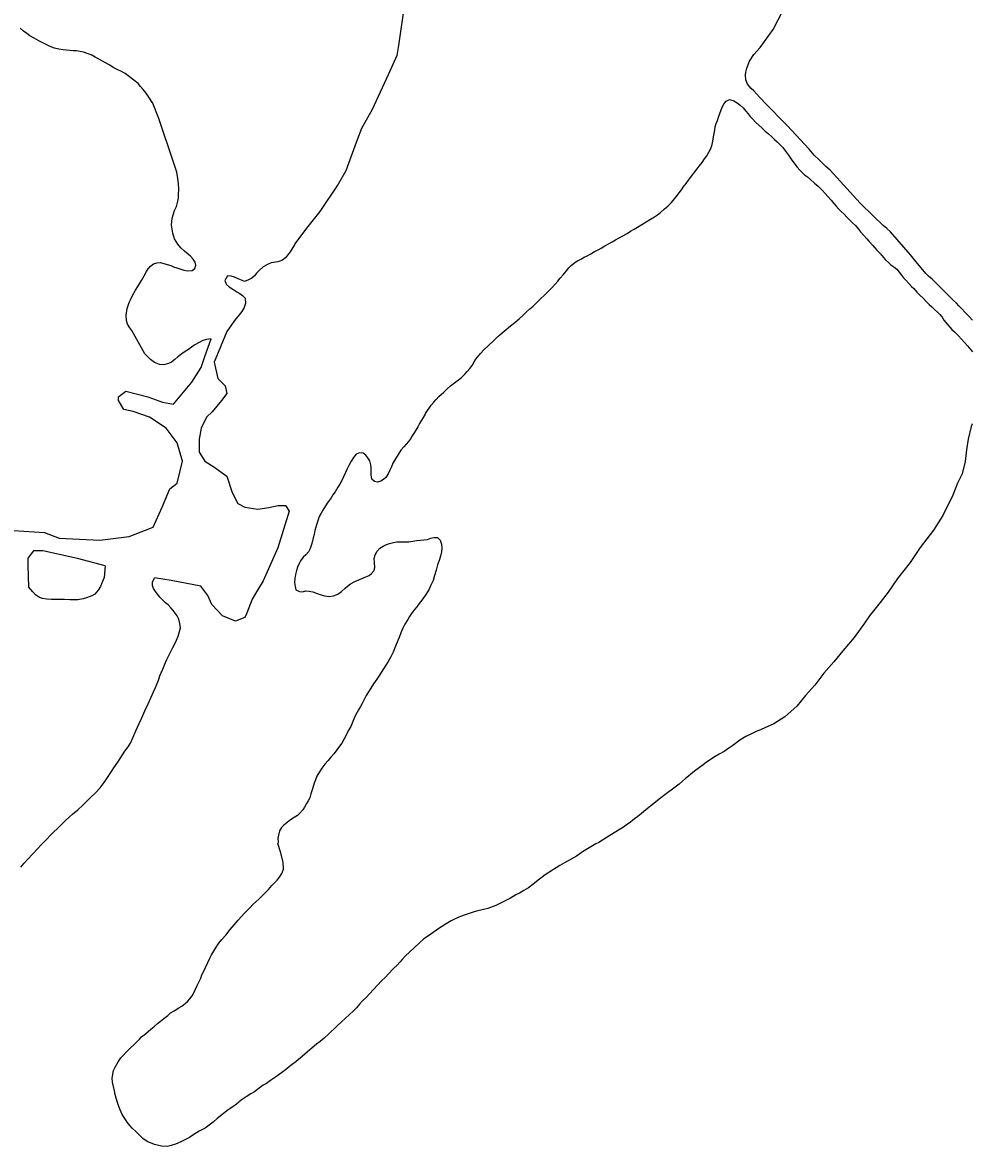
# Model space of a CAD drawing. Extents: x 3172297 to 3210190, y 958463 to 983887.
# Drawn here: x 3206946 to 3207848, y 972865 to 973932 of the extents above; entities that cross this region are included whole.
import ezdxf

# ---------------------------------------------------------------- set-up
doc = ezdxf.new("R2010")
doc.units = 0
doc.layers.add('V-TOPO-SHOR', color=7, linetype='Continuous')

msp = doc.modelspace()

# ---------------------------------------------------------------- linework, layer by layer
at = {"layer": 'V-TOPO-SHOR'}
for points in [[(3207637.5, 973869.6), (3207634.1, 973873.6), (3207632.4, 973877.7), (3207632.1, 973882), (3207632.6, 973884.9), (3207633.6, 973888.7), (3207635.9, 973895.4), (3207640.1, 973901.9), (3207646, 973908.4), (3207658.6, 973925.4), (3207667.6, 973943.3), (3207678.2, 973965), (3207686.6, 973983.5), (3207689.2, 973991.1), (3207691.1, 973998.1), (3207694, 974005.1), (3207702, 974019.5), (3207710.5, 974033.6), (3207729.4, 974070.2)], [(3207308.5, 973947.7), (3207303.1, 973910.4), (3207301.5, 973900.9), (3207293.2, 973882.4), (3207277.9, 973849.7), (3207268, 973831.5), (3207263.7, 973820.9), (3207258.2, 973805.4), (3207252.9, 973791.2), (3207245.6, 973778.7), (3207228.4, 973752.8), (3207215.8, 973736.8), (3207204.6, 973721.9)], [(3207069.4, 973856.1), (3207069.2, 973856.3), (3207067.3, 973859.5), (3207063.5, 973864.9), (3207060.7, 973868.4), (3207058.1, 973871.4), (3207055.9, 973874.1), (3207043.5, 973883.8), (3207039.5, 973885.9), (3207036.6, 973887.1), (3207032.9, 973889), (3207028.4, 973891.9), (3207022.2, 973895.4), (3207019.2, 973896.9), (3207015.2, 973899.3), (3207011.4, 973901.3), (3207008.5, 973902.5), (3207004, 973903.9), (3206997.3, 973905.2), (3206994.3, 973905.3), (3206991.2, 973905.4), (3206984.9, 973906.1), (3206980.6, 973906.7), (3206976.6, 973907.8), (3206972.6, 973909.4), (3206969.4, 973911), (3206965.4, 973912.9), (3206961.7, 973914.8), (3206957.3, 973917.2), (3206953.3, 973919.4), (3206950.4, 973921.7), (3206947, 973924), (3206944, 973926.6)], [(3207847.6, 973649.6), (3207844.4, 973653), (3207840.8, 973657), (3207837.3, 973660.7), (3207834.8, 973663.2), (3207832.3, 973665.7), (3207829.6, 973668.3), (3207822.6, 973675.2), (3207818.2, 973679.7), (3207814.2, 973683.7), (3207811.7, 973686.3), (3207808.9, 973688.7), (3207806.2, 973691.1), (3207803.3, 973693.8), (3207792.6, 973706.7), (3207788.9, 973711.7), (3207769.7, 973733.3), (3207766.4, 973736.5), (3207763, 973739.5), (3207759.6, 973742.7), (3207757, 973745.1), (3207754.6, 973747.4), (3207751.3, 973750.8), (3207748.5, 973753.5), (3207745.9, 973756), (3207743.4, 973758.3), (3207740.9, 973760.6), (3207712.5, 973791.9), (3207708.6, 973795.5), (3207705.2, 973798.7), (3207702.3, 973801.3), (3207697.3, 973806.1), (3207692.7, 973811.9), (3207671.9, 973834.5), (3207650.1, 973856.3), (3207647.7, 973858.9), (3207645.6, 973861.4), (3207643, 973864.2), (3207640.2, 973867.3), (3207637.5, 973869.6)], [(3207328.6, 973561), (3207334, 973568.9), (3207336.5, 973571.8), (3207338.8, 973574.3), (3207341.2, 973577), (3207343.7, 973579.3), (3207346.1, 973581.4), (3207349.3, 973584.4), (3207352.2, 973587.2), (3207357.3, 973590.9), (3207359.9, 973592.8), (3207362.8, 973595.2), (3207365.9, 973598.2), (3207368.2, 973600.8), (3207370.6, 973603.6), (3207372.8, 973606.6), (3207374.8, 973609.9), (3207376.5, 973612.5), (3207380.9, 973618.1), (3207383.9, 973621.4), (3207393, 973630), (3207395.6, 973632.4), (3207398.8, 973635.5), (3207401.2, 973637.5), (3207405.2, 973640.8), (3207409.2, 973644.1), (3207413.4, 973647.5), (3207417.5, 973651), (3207421.2, 973654.3), (3207424.2, 973657.1), (3207427.5, 973660.3), (3207430.7, 973663), (3207448.9, 973680.7), (3207451.6, 973683.9), (3207454.1, 973686.7), (3207456.4, 973689.5), (3207459.2, 973692.7), (3207462.3, 973696.4), (3207464.6, 973699.1), (3207466.9, 973701.5), (3207470.2, 973704.2), (3207472.9, 973705.8), (3207475.9, 973707.5), (3207479, 973709.4), (3207481.9, 973710.8), (3207485.5, 973712.7), (3207489.1, 973714.7), (3207492.3, 973716.4), (3207495.2, 973718), (3207498.6, 973720.1), (3207503, 973722.5), (3207505.7, 973723.9), (3207509, 973725.7), (3207512.2, 973727.7), (3207515.7, 973729.6), (3207519.8, 973731.8), (3207523.2, 973734), (3207526.7, 973736.1), (3207529.7, 973737.9), (3207533.9, 973740.3), (3207538.1, 973742.9), (3207542.1, 973745.5), (3207545.8, 973747.8), (3207548.7, 973749.7), (3207551.5, 973751.7), (3207555.5, 973755.2), (3207558.6, 973757.9), (3207561.9, 973761.4), (3207565, 973764.9), (3207567.3, 973768), (3207569.2, 973770.6), (3207571.4, 973773.4), (3207573.2, 973775.9), (3207575.8, 973779.2), (3207578, 973782.4), (3207580.1, 973785), (3207582.4, 973788), (3207584.3, 973790.4), (3207586.5, 973793.2), (3207588.4, 973795.7), (3207591.1, 973799.3), (3207593.4, 973802.6), (3207595.4, 973805.7), (3207597.5, 973808.9), (3207599.2, 973812.4), (3207600.5, 973816.2), (3207601.3, 973819.5), (3207601.9, 973823.7), (3207602.4, 973826.9), (3207603, 973829.9), (3207603.6, 973833.1), (3207604.3, 973836.1), (3207605.7, 973839.1), (3207606.7, 973842.4), (3207607.8, 973845.9), (3207609, 973849.2), (3207610.3, 973852.4), (3207611.9, 973855.1), (3207614, 973857.5), (3207617, 973858.9), (3207621.2, 973857.8)], [(3207093.5, 973762.5), (3207094.1, 973765.4), (3207094.2, 973769.3), (3207094.4, 973773.6), (3207094.3, 973779.3), (3207093.7, 973783.9), (3207092.7, 973790), (3207090.5, 973796.8), (3207075.4, 973841), (3207069.4, 973856.1)], [(3207621.2, 973857.8), (3207624.4, 973855.8), (3207627.1, 973853.8), (3207629.9, 973851.2), (3207632.4, 973848), (3207634.6, 973845.4), (3207636.8, 973842.8), (3207639.2, 973840.3), (3207641.8, 973837.6), (3207644.9, 973834.6), (3207647.8, 973832.1), (3207651, 973829.1), (3207654, 973826.4), (3207656.8, 973823.9), (3207659.7, 973821.1), (3207662.4, 973818.8), (3207665.2, 973816), (3207667.5, 973813.4), (3207670.1, 973810), (3207673, 973806.3), (3207675.6, 973802.5), (3207679.1, 973797.8), (3207681.3, 973794.9), (3207683.7, 973792), (3207686, 973789.6), (3207688.3, 973787.5), (3207690.9, 973785.5), (3207694.2, 973782.7), (3207697.8, 973779.7), (3207701.2, 973776.9), (3207705, 973773.1), (3207707.8, 973769.9), (3207710.4, 973766.9), (3207713.4, 973763.4), (3207716, 973760.3), (3207718.3, 973757.8), (3207720.7, 973755.1), (3207723, 973752.7), (3207725.7, 973750.1), (3207728.3, 973747.4), (3207730.7, 973745.1), (3207733.8, 973742.1), (3207736.7, 973739.3), (3207739.4, 973736), (3207741.5, 973733.4), (3207744.6, 973730), (3207747.3, 973726.9), (3207749.4, 973724.6), (3207753.1, 973720.4), (3207757, 973715.9), (3207760.2, 973712.5), (3207763.1, 973709.2), (3207765.2, 973706.9), (3207767.8, 973704.3), (3207770, 973702.2), (3207772.9, 973700.3), (3207775.9, 973697.9), (3207777.9, 973695.1), (3207780.2, 973692.3), (3207782.2, 973689.8), (3207784.3, 973687.5), (3207787.2, 973684.4), (3207789.7, 973681.6), (3207791.9, 973679.5), (3207794.9, 973676.3), (3207797.8, 973673.4), (3207800.7, 973670.5), (3207804, 973667), (3207806.5, 973664.6), (3207809, 973662.2), (3207811.5, 973659.8), (3207814.3, 973657.2), (3207816.5, 973655.1), (3207818.8, 973652.4), (3207820.4, 973649.6), (3207827.9, 973640.7), (3207830.5, 973638.4), (3207834.2, 973634.6), (3207837.3, 973631.5), (3207840.1, 973628.3), (3207843, 973625.1), (3207846, 973621.5), (3207847.6, 973619.6)], [(3207125.3, 973632), (3207120.7, 973631.2), (3207117.2, 973630.3), (3207109.6, 973626.3), (3207106.4, 973624), (3207103.7, 973621.9), (3207100.6, 973619.7), (3207097.4, 973617.5), (3207093.5, 973614.7), (3207090.6, 973612.3), (3207087.5, 973609.7), (3207084.6, 973608.3), (3207080.2, 973607.3), (3207076.1, 973607.4), (3207071.6, 973609.3), (3207067.5, 973612.3), (3207062.3, 973617.7), (3207049.9, 973639.8), (3207047.9, 973642.3), (3207045.8, 973645.8), (3207044.8, 973649.2), (3207044.5, 973654.4), (3207045.5, 973660.8), (3207047.5, 973666.2), (3207048.7, 973669), (3207050.5, 973672.9), (3207053.4, 973678), (3207056.2, 973682.6), (3207059, 973687.2), (3207061.5, 973691.6), (3207063.8, 973695.7), (3207065.3, 973698.4), (3207067.5, 973700.9), (3207070.4, 973702.9), (3207073.8, 973704), (3207077.2, 973704.3), (3207080.3, 973703.5), (3207083.4, 973702.4), (3207086.8, 973701.4), (3207089.6, 973700.3), (3207092.6, 973699.3), (3207095.4, 973698.2), (3207099.2, 973697), (3207102.7, 973696.3), (3207107.1, 973696.8), (3207109.6, 973698.7), (3207110.6, 973701.7), (3207109.9, 973704.7), (3207108.1, 973707.5), (3207105.7, 973710.4), (3207102.2, 973713.1), (3207099.9, 973715.1), (3207096.3, 973718.2), (3207093.6, 973721.6), (3207090.3, 973726.8), (3207088.7, 973732.3), (3207087.7, 973739.9), (3207088.3, 973746.5), (3207089.5, 973750.6), (3207090.4, 973753.6), (3207092.2, 973757.6), (3207093.5, 973762.5)], [(3207204.6, 973721.9), (3207204.2, 973721.1), (3207200.2, 973714.6), (3207197.6, 973711.2), (3207195.6, 973708.9), (3207192.2, 973706.2), (3207188.6, 973705), (3207182.2, 973703.9), (3207178.8, 973702.5), (3207174.6, 973700.1), (3207171.3, 973697.5), (3207168.1, 973694.2), (3207166.2, 973691.7), (3207163.7, 973689.4), (3207160.6, 973687.8), (3207156.9, 973686.4), (3207153.9, 973687.4), (3207150.8, 973688.9), (3207147.3, 973690.3), (3207144.2, 973691.5), (3207140.6, 973691.7), (3207138.1, 973687.2), (3207139.4, 973683.7), (3207142.2, 973681.1), (3207145.7, 973679), (3207149.6, 973676.6), (3207152.3, 973674.9), (3207155.1, 973673), (3207157.4, 973670.5), (3207157.9, 973665.6), (3207156.5, 973661.7), (3207154.2, 973657.9), (3207151.7, 973654.8), (3207147.5, 973649.3), (3207144, 973644.3), (3207140, 973638.9)], [(3207140, 973638.9), (3207128, 973609.8), (3207131.5, 973594.1), (3207138.4, 973587.1), (3207140.2, 973580.1), (3207134.9, 973573.2), (3207126.2, 973562.7), (3207120.9, 973557.5), (3207115.7, 973547.1), (3207113.9, 973536.6), (3207113.9, 973524.4), (3207119.1, 973515.7), (3207127.8, 973510.4), (3207140, 973501.6), (3207145.2, 973485.9), (3207150.4, 973475.5), (3207157.3, 973472), (3207169.5, 973470.2), (3207180, 973471.9), (3207188.7, 973473.6), (3207195.7, 973473.6), (3207199.2, 973468.4), (3207188.6, 973433.5), (3207174.6, 973402.2), (3207169.3, 973393.4), (3207164.1, 973384.7), (3207158.8, 973370.8), (3207157.1, 973367.3), (3207148.3, 973363.8), (3207136.1, 973369.1), (3207125.7, 973379.6), (3207122.2, 973388.3), (3207115.3, 973397.1), (3207087.4, 973402.4), (3207071.4, 973405.1)], [(3206937.5, 973449.8), (3206967.2, 973448), (3206981.1, 973442.7), (3207019.5, 973440.9), (3207047.4, 973444.3), (3207070.1, 973453), (3207078.8, 973472.2), (3207085.9, 973489.6), (3207092.9, 973494.8), (3207098.1, 973515.7), (3207092.9, 973533.2), (3207082.5, 973547.1), (3207066.8, 973557.6), (3207051.2, 973562.9), (3207042.4, 973564.7), (3207037.2, 973573.4), (3207037.2, 973576.9), (3207044.2, 973582.1), (3207065.2, 973576.8), (3207079.1, 973571.6), (3207089.6, 973569.8), (3207107, 973590.7), (3207115.8, 973604.6), (3207119.3, 973615.1), (3207125.3, 973632)], [(3207328.6, 973561), (3207328.2, 973560.4), (3207326.4, 973557.2), (3207324.8, 973554.6), (3207322.9, 973551.5), (3207321.2, 973548.4), (3207319.5, 973545.3), (3207317.8, 973542.7), (3207315.9, 973539.7), (3207314.2, 973537.1), (3207312.4, 973534.4), (3207308.1, 973529.4), (3207305.2, 973526.1), (3207297.5, 973513.7), (3207296.3, 973510.5), (3207294.8, 973507.1), (3207293.1, 973503.6), (3207291.1, 973500.4), (3207288.8, 973498.3), (3207286.2, 973496.7), (3207283.2, 973495.7), (3207280.2, 973496.4), (3207277.7, 973498.6), (3207276.9, 973502.7), (3207277, 973506.2), (3207277, 973509.3), (3207276.6, 973512.3), (3207275.7, 973516), (3207274, 973519), (3207272, 973521.3), (3207269.3, 973523.3), (3207265.9, 973523.7), (3207262.7, 973522.3), (3207260.3, 973519.3), (3207258, 973515.8), (3207256.1, 973512.2), (3207254.2, 973508.5), (3207252.6, 973505), (3207250.9, 973500.9), (3207249.3, 973497.4), (3207247.4, 973494), (3207245.5, 973491), (3207242.8, 973486.7), (3207240.7, 973483.9), (3207239, 973481.1), (3207237.3, 973478.5), (3207235.4, 973475.8), (3207232.8, 973471.9), (3207231.1, 973469.2), (3207229.5, 973466.4), (3207227.8, 973463.1), (3207226.7, 973460.1), (3207225.4, 973456.2), (3207224.6, 973453), (3207223.7, 973449.8), (3207222.8, 973446.3), (3207222, 973443.1), (3207221.3, 973439.9), (3207220.4, 973436.5), (3207219, 973432.8), (3207217.5, 973429.7), (3207214.9, 973426.9), (3207212.5, 973424.5), (3207210, 973421.2), (3207208.6, 973418.6), (3207207.1, 973415.1), (3207206.2, 973411.9), (3207205.3, 973408.3), (3207204.6, 973404.4), (3207204.4, 973400.7), (3207204.8, 973396.9), (3207205.5, 973393.7), (3207208.9, 973392), (3207212, 973391.7), (3207215, 973392.8), (3207218.2, 973392.5), (3207221.6, 973391.7), (3207225.7, 973390), (3207229.6, 973388.8), (3207232.6, 973387.9), (3207237.3, 973387.3), (3207241.2, 973387.8), (3207245.4, 973389.5), (3207248.9, 973392.1), (3207252.3, 973395.2), (3207254.7, 973397.2), (3207257.5, 973399.3), (3207261.5, 973401.5), (3207265.3, 973403.1), (3207268.1, 973404.3), (3207272.1, 973405.9), (3207275, 973407.1), (3207277.5, 973409.1), (3207279.9, 973411.9), (3207280.4, 973414.9), (3207280.1, 973419.7), (3207280, 973423.3), (3207280.9, 973426.7), (3207282.8, 973430.2), (3207285.1, 973433.2), (3207288.3, 973435.2)], [(3207847.4, 973551.2), (3207846.5, 973548.6), (3207843.4, 973536.7), (3207842, 973526.5), (3207840.7, 973515.5), (3207837.9, 973503.8), (3207833.5, 973495), (3207829.1, 973483.6), (3207819.6, 973464.1), (3207810.6, 973450.2), (3207798.1, 973433.8), (3207788.5, 973419.7), (3207776.6, 973404.5), (3207767.7, 973391.4), (3207760, 973381.5), (3207749.9, 973369.1), (3207745.1, 973362), (3207740.9, 973356.2), (3207735.3, 973348.5), (3207724.6, 973335.7), (3207716, 973325.3), (3207706.6, 973314.5), (3207698, 973303), (3207689.2, 973293.4), (3207681, 973283.2), (3207669.6, 973273.2), (3207659.2, 973266.3)], [(3207288.3, 973435.2), (3207291.5, 973436.7), (3207294.5, 973437.7), (3207298.3, 973438.6), (3207301.5, 973439.1), (3207306.2, 973439.3), (3207309.9, 973439.3), (3207312.9, 973439.3), (3207316.7, 973439.9), (3207320.4, 973440.4), (3207323.8, 973440.8), (3207327.1, 973441), (3207330.5, 973441.5), (3207333.5, 973442.6), (3207336.6, 973443.2), (3207340.1, 973443.3), (3207342.5, 973440.7), (3207343.7, 973437.1), (3207344.2, 973433.2), (3207343.9, 973429.6), (3207342.8, 973425.6), (3207341.4, 973421.4), (3207340.1, 973417.3), (3207338.6, 973412.2), (3207337.2, 973407.3), (3207335.9, 973402.6), (3207333.6, 973398), (3207331.6, 973393.7), (3207328.3, 973388.3), (3207325.1, 973383.7), (3207322.6, 973380.6), (3207320.3, 973377.6), (3207318.1, 973374.9), (3207315.4, 973371.3), (3207313.4, 973368.2), (3207311.8, 973365.6), (3207309.1, 973360.9), (3207307.2, 973357.3), (3207305.1, 973352.9), (3207303.5, 973348.4), (3207302.3, 973345.4), (3207300.2, 973340.3), (3207298, 973334.6), (3207295.7, 973330), (3207293.3, 973325.7), (3207291, 973322.2), (3207288.6, 973318.7), (3207286.5, 973315.2), (3207284.4, 973311.7), (3207282.4, 973308.7), (3207279.4, 973304.4), (3207276.7, 973300.2), (3207274.4, 973296.7), (3207272.4, 973293.4), (3207270.3, 973289.5), (3207268.4, 973285.7), (3207266.8, 973282.8), (3207265, 973279.7), (3207263.4, 973276.9), (3207261.6, 973273.5), (3207259.7, 973268.8), (3207257.8, 973264), (3207256, 973260.6), (3207254.4, 973257.9), (3207252.6, 973254.4), (3207251.1, 973251.5), (3207249.2, 973248.2), (3207247, 973245.1), (3207244.6, 973241.8), (3207241.9, 973238.4), (3207238.7, 973234.8), (3207236.3, 973231.6), (3207233.2, 973228), (3207230.2, 973224.5), (3207227.9, 973220.8), (3207225.6, 973216.8), (3207224.1, 973213.2), (3207223, 973210.1), (3207221.4, 973204.7), (3207219.9, 973199.9), (3207218.7, 973196.3), (3207217.1, 973193.4), (3207215.7, 973190.7), (3207213.8, 973187.3), (3207212.3, 973184.7), (3207209.3, 973181.7), (3207207.1, 973179.3), (3207203.9, 973177.5), (3207200.5, 973175.3), (3207197.2, 973172.8), (3207194.3, 973170.4), (3207192, 973168), (3207190, 973164.8), (3207189.1, 973160.9), (3207188.5, 973157.8), (3207188.8, 973154.2), (3207188.5, 973153)], [(3207024.6, 973416.3), (3206998.5, 973423.5), (3206965.4, 973430.6), (3206956.7, 973430.6), (3206951.4, 973423.6), (3206951.4, 973416.7), (3206951.9, 973396.6)], [(3207024.6, 973416.3), (3207023.8, 973405.4), (3207021.3, 973399.4), (3207020.1, 973396.7), (3207017.9, 973393.2), (3207014.9, 973389.6), (3207012, 973387.8), (3207006.9, 973385.9), (3207003.7, 973385), (3206998.6, 973384.2), (3206995, 973384.1), (3206991.1, 973384.2), (3206986.2, 973384.4), (3206981.3, 973384.4), (3206977.2, 973384.3), (3206973.6, 973384.4), (3206969.3, 973384.7), (3206965.3, 973385.3), (3206962.2, 973386.3), (3206958.5, 973389), (3206956, 973391.6), (3206951.9, 973396.6)], [(3206944.5, 973130.5), (3206947.8, 973134.2), (3206951.1, 973137.9), (3206956.1, 973143.2), (3206960.4, 973147.9), (3206963.9, 973151.5), (3206967, 973154.7), (3206969.5, 973157.2), (3206972.4, 973160.3), (3206974.7, 973162.7), (3206980.3, 973168), (3206983, 973170.6), (3206986.7, 973174.4), (3206990.9, 973178.2), (3206993.7, 973180.7), (3206998.7, 973184.9), (3207003.4, 973189.1), (3207006.5, 973192.3), (3207010.4, 973196.2), (3207015.5, 973201), (3207019.9, 973205.6), (3207023.8, 973210.6), (3207030, 973220.2), (3207033, 973224.6), (3207036.5, 973229.9), (3207043.4, 973240.4), (3207046.4, 973244.5), (3207048.6, 973248.2), (3207051, 973253.1), (3207053.8, 973259.7), (3207056.9, 973266.8), (3207059.3, 973272.1), (3207062.2, 973278.7), (3207065.3, 973285.5), (3207068.2, 973291.6), (3207070.6, 973296.7), (3207072.3, 973300.9), (3207073.9, 973304.8), (3207075.2, 973308), (3207076.6, 973312), (3207077.9, 973315), (3207079.3, 973318.4), (3207080.5, 973321.4), (3207081.8, 973324.5), (3207083, 973327.4), (3207086.8, 973335.2), (3207088.8, 973339), (3207090.7, 973342.5), (3207092.2, 973345.9), (3207093.8, 973349.7), (3207095.2, 973354.1), (3207096, 973357.6), (3207095.6, 973361.7), (3207094.5, 973365.7), (3207093, 973369.1), (3207091.2, 973371.5), (3207089.3, 973373.9), (3207087, 973376.5), (3207084.4, 973379.3), (3207081.9, 973381.4), (3207079, 973384), (3207076.5, 973386.8), (3207074.4, 973389.5), (3207072.3, 973392.1), (3207070.6, 973394.8), (3207069.4, 973397.7), (3207069.6, 973400.8), (3207071.4, 973405.1)], [(3207659.2, 973266.3), (3207647.2, 973261.2), (3207641.8, 973258.9), (3207638.4, 973257.3), (3207632.6, 973254.3), (3207626.9, 973250.9), (3207620.3, 973246), (3207616.3, 973243.2), (3207612, 973240.3), (3207607.2, 973237.7), (3207603.4, 973235.5), (3207595.3, 973230), (3207592.1, 973227.6), (3207583.7, 973221.4), (3207580.5, 973218.6), (3207578.1, 973216.7), (3207575.4, 973214.4), (3207572.6, 973211.9), (3207569.3, 973209.1), (3207552, 973196.3), (3207535.9, 973183.2), (3207533.2, 973181), (3207530.1, 973178.5), (3207526.8, 973176.2), (3207523, 973173.1), (3207519, 973170.1), (3207516.5, 973168.3), (3207513.4, 973166.3), (3207503.6, 973160.5), (3207496.5, 973156.1), (3207493, 973153.9), (3207490.2, 973152.5), (3207477.6, 973144.8), (3207475.1, 973143), (3207471.8, 973140.8), (3207466.9, 973137.9), (3207463.4, 973136), (3207460.4, 973134.4), (3207456.1, 973132.1), (3207452.6, 973129.9), (3207449.9, 973128.3), (3207445.5, 973125.4), (3207442.2, 973123.1), (3207439.4, 973121), (3207435.6, 973118.1), (3207430.3, 973113.9), (3207426.3, 973110.8), (3207422, 973108.1), (3207417.8, 973105.7), (3207414.4, 973104), (3207409.1, 973101), (3207404.8, 973098.6), (3207400.4, 973096.5), (3207395.4, 973094), (3207387.8, 973091.1), (3207378.2, 973088.8), (3207374.7, 973088), (3207366.1, 973085.2), (3207361.9, 973083.6), (3207357.4, 973081.6), (3207352.9, 973079.3), (3207348.3, 973076.7), (3207341.2, 973072.2), (3207333.6, 973066.9), (3207330.5, 973064.7), (3207327.1, 973062.3), (3207309.3, 973045.8), (3207306.5, 973042.8), (3207304.3, 973040.2), (3207301.6, 973037.3), (3207297.8, 973033.8), (3207293.5, 973029.3), (3207290.3, 973025.7), (3207286.8, 973022.4), (3207283.2, 973018.5), (3207272.1, 973006.5), (3207268.8, 973003.4), (3207266, 973000.2), (3207263, 972996.8), (3207259.9, 972993.7), (3207256.4, 972990.7), (3207252.4, 972986.7), (3207248.8, 972983.7), (3207244.5, 972979.4), (3207236.5, 972972), (3207232.3, 972968.2), (3207228.5, 972965), (3207225.2, 972962.5), (3207221.2, 972959), (3207216.5, 972955.1), (3207211.6, 972950.8), (3207208.1, 972947.9), (3207205.7, 972945.7), (3207202.1, 972943.2), (3207199.5, 972941.1), (3207196.9, 972939), (3207192.1, 972935.2), (3207186.4, 972931.1), (3207181.4, 972927.8), (3207177.6, 972925.2), (3207174.7, 972923.4)], [(3207174.7, 972923.4), (3207170.9, 972920.7), (3207166.2, 972917.3), (3207162.9, 972915.4), (3207158.3, 972912.4), (3207153.7, 972909.2), (3207149.1, 972905.5), (3207145.7, 972903), (3207141.5, 972900.1), (3207130.8, 972891.7), (3207127.2, 972888.5), (3207119.4, 972882.8), (3207113.9, 972879.7), (3207108.9, 972876.7), (3207104.7, 972873.9), (3207100.8, 972871.9), (3207096.3, 972869.7), (3207091.3, 972867.4), (3207087.3, 972866.2), (3207083.5, 972865.2), (3207078.2, 972865.7), (3207071.5, 972867.1), (3207064.6, 972869.9), (3207060.4, 972872.8), (3207053.6, 972879.6), (3207050.1, 972882.6), (3207047.9, 972885.1), (3207045.5, 972888.2), (3207043.8, 972890.9), (3207040.9, 972895.7), (3207038.9, 972899.9), (3207037.6, 972903.3), (3207036.3, 972907.1), (3207035, 972911.1), (3207034, 972914.5), (3207033.4, 972918), (3207032.5, 972922.1), (3207031.5, 972926.3), (3207031.3, 972930), (3207032.5, 972937.3), (3207034, 972940.5), (3207037, 972945.5), (3207039.5, 972949.3), (3207041.6, 972951.7), (3207044.6, 972954.7), (3207048.1, 972958.2), (3207052.4, 972962.3), (3207057.2, 972967), (3207059.2, 972969.2), (3207062.8, 972972.1), (3207068, 972976.6), (3207071.2, 972979.3), (3207074.2, 972981.9), (3207077.2, 972984.2), (3207080.4, 972986.8), (3207084, 972989.6), (3207086.6, 972992), (3207090.2, 972994.1), (3207094.6, 972996.9), (3207097.3, 972998.6), (3207100.4, 973001), (3207102.8, 973002.9), (3207105.1, 973005.4), (3207107.2, 973008.3), (3207108.7, 973011.2), (3207110.4, 973014.7), (3207112, 973018), (3207115.3, 973024.9), (3207116.5, 973028.1), (3207118, 973031), (3207119.8, 973035), (3207121.9, 973040), (3207123.8, 973043.9), (3207125.6, 973047.2), (3207128, 973051.4), (3207130.5, 973055.5), (3207132.6, 973058.1), (3207135.3, 973061.7), (3207139.2, 973066), (3207143.3, 973071.2), (3207147, 973075.7), (3207150.8, 973080.1), (3207154, 973083.7), (3207156.4, 973086.4), (3207159.4, 973089.4), (3207162.2, 973092.2), (3207164.9, 973095), (3207167.7, 973097.6), (3207170.3, 973100.1), (3207172.9, 973102.6), (3207176.4, 973106.1), (3207179.7, 973109.3), (3207182.9, 973113), (3207185.2, 973115.5), (3207187.7, 973117.9), (3207190.1, 973121), (3207192.3, 973124.5), (3207193.8, 973128.5), (3207193.5, 973135.1), (3207190.9, 973145.1), (3207188.5, 973153)]]:
    msp.add_lwpolyline(points, dxfattribs=at)

doc.saveas('drawing.dxf')
